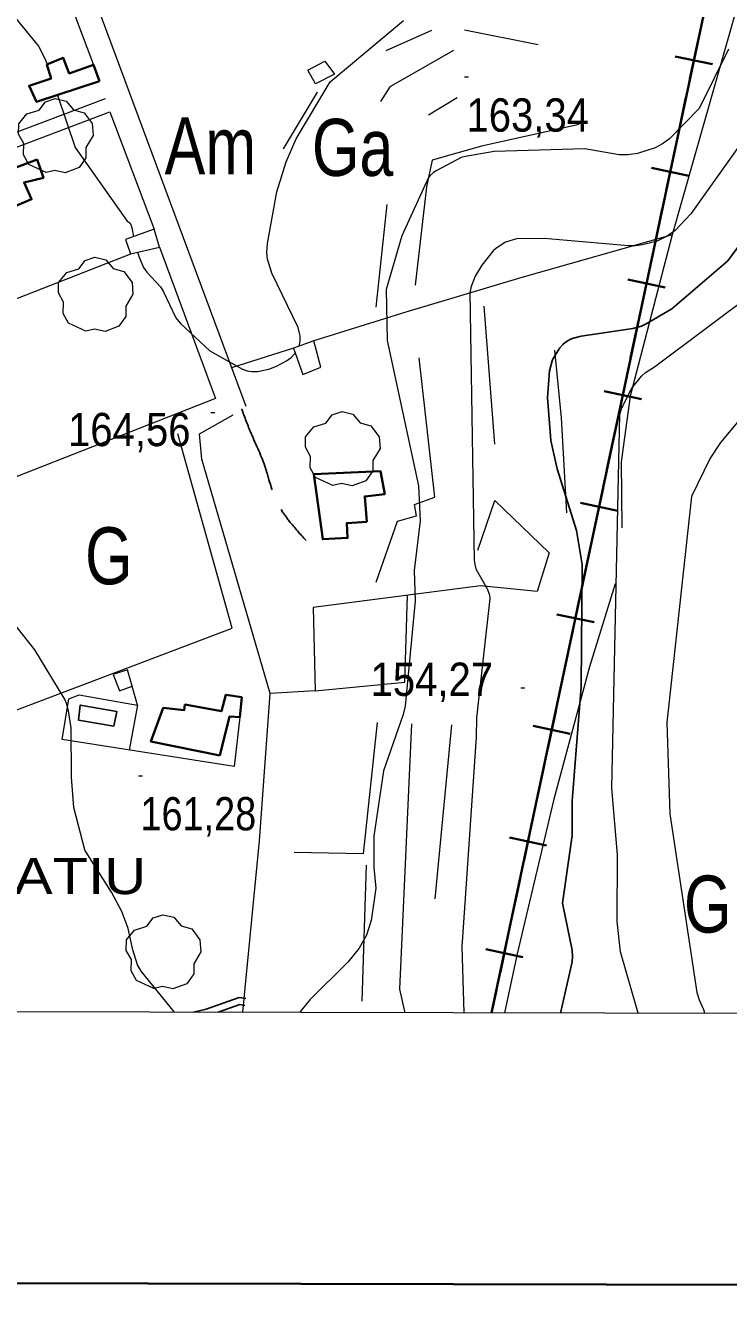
# Model space of a CAD drawing. Extents: x 480269 to 484877, y 4383588 to 4386804.
# Drawn here: x 480765 to 480949.7, y 4384064.3 to 4384403.1 of the extents above; entities that cross this region are included whole.
import ezdxf
from ezdxf.enums import TextEntityAlignment as Align

# ---------------------------------------------------------------- set-up
doc = ezdxf.new("R2010")
doc.units = 0
doc.header["$LTSCALE"] = 3.8
doc.linetypes.add('LONG_DASHED', pattern=[7.5, 6, -1.5])
doc.linetypes.add('MEDIUM_DASHED', pattern=[4.5, 3, -1.5])
for name, color, linetype, lineweight in [('1', 7, 'Continuous', 13), ('21', 7, 'Continuous', 25), ('29', 7, 'Continuous', 13), ('34', 7, 'Continuous', 35), ('38', 7, 'Continuous', 25), ('47', 7, 'Continuous', 35), ('51', 7, 'Continuous', 13), ('7', 7, 'Continuous', 13), ('8', 7, 'Continuous', 25), ('9', 7, 'Continuous', 13)]:
    doc.layers.add(name, color=color, linetype=linetype, lineweight=lineweight)
doc.layers.add('31', color=7, linetype='Continuous')
doc.layers.add('5', color=7, linetype='Continuous')

msp = doc.modelspace()

# ---------------------------------------------------------------- linework, layer by layer
at = {"layer": '1', "lineweight": 35}
msp.add_lwpolyline([(480458.83, 4386528.21), (484176.23, 4386519.28), (484170.33, 4384064.28), (480452.93, 4384073.22)], close=True, dxfattribs=at)
at = {"layer": '1'}
msp.add_lwpolyline([(480529.1, 4386456.6), (484105.5, 4386448.1), (484100.5, 4384135.8), (480523.1, 4384144.4)], close=True, dxfattribs=at)
at = {"layer": '21'}
msp.add_lwpolyline([(480788.17, 4384218.94), (480788.94, 4384222.78), (480779.34, 4384224.48), (480778.85, 4384220.52)], close=True, dxfattribs=at)
at = {"layer": '29'}
for points in [[(480770.33, 4384364.54), (480765.79, 4384366.66), (480764.38, 4384369.2), (480764.48, 4384372.18), (480763.11, 4384374.59), (480763.15, 4384377.34), (480765.31, 4384379.94), (480768.5, 4384380.94), (480770.15, 4384383.13), (480772.72, 4384383.96), (480775.58, 4384383.31), (480777.53, 4384381.04), (480780.34, 4384380.22), (480782.47, 4384377.37), (480782.71, 4384374.24), (480780.83, 4384371.09), (480780.83, 4384368.41), (480779.01, 4384365.8), (480775.39, 4384364.46), (480772.62, 4384365.09)], [(480780.8, 4384322.81), (480776.26, 4384324.93), (480774.85, 4384327.47), (480774.95, 4384330.45), (480773.58, 4384332.86), (480773.62, 4384335.61), (480775.78, 4384338.21), (480778.97, 4384339.21), (480780.62, 4384341.4), (480783.19, 4384342.23), (480786.05, 4384341.58), (480788, 4384339.31), (480790.81, 4384338.49), (480792.94, 4384335.64), (480793.18, 4384332.51), (480791.3, 4384329.36), (480791.3, 4384326.68), (480789.48, 4384324.07), (480785.86, 4384322.73), (480783.09, 4384323.36)], [(480845.74, 4384282.21), (480841.2, 4384284.33), (480839.79, 4384286.87), (480839.89, 4384289.85), (480838.52, 4384292.26), (480838.56, 4384295.01), (480840.72, 4384297.61), (480843.91, 4384298.61), (480845.56, 4384300.8), (480848.13, 4384301.63), (480850.99, 4384300.98), (480852.94, 4384298.71), (480855.75, 4384297.89), (480857.88, 4384295.04), (480858.12, 4384291.91), (480856.24, 4384288.76), (480856.24, 4384286.08), (480854.42, 4384283.47), (480850.8, 4384282.13), (480848.03, 4384282.76)], [(480798.64, 4384149.91), (480794.1, 4384152.03), (480792.69, 4384154.57), (480792.79, 4384157.55), (480791.42, 4384159.96), (480791.46, 4384162.71), (480793.62, 4384165.31), (480796.81, 4384166.31), (480798.46, 4384168.5), (480801.03, 4384169.33), (480803.89, 4384168.68), (480805.84, 4384166.41), (480808.65, 4384165.59), (480810.78, 4384162.74), (480811.02, 4384159.61), (480809.14, 4384156.46), (480809.14, 4384153.78), (480807.32, 4384151.17), (480803.7, 4384149.83), (480800.93, 4384150.46)]]:
    msp.add_lwpolyline(points, close=True, dxfattribs=at)
at = {"layer": '34'}
for p, q in [((480941.65, 4384398.91), (480939.57, 4384389.13)), ((480935.72, 4384395.06), (480945.5, 4384392.98)), ((480938.54, 4384384.24), (480936.46, 4384374.46)), ((480935.42, 4384369.56), (480933.35, 4384359.78)), ((480929.49, 4384365.71), (480939.28, 4384363.64)), ((480932.31, 4384354.89), (480930.24, 4384345.11)), ((480929.2, 4384340.22), (480927.12, 4384330.43)), ((480923.27, 4384336.36), (480933.05, 4384334.29)), ((480926.09, 4384325.54), (480924.01, 4384315.76)), ((480922.97, 4384310.87), (480920.9, 4384301.09)), ((480917.04, 4384307.02), (480926.83, 4384304.94)), ((480919.86, 4384296.2), (480917.78, 4384286.41)), ((480916.75, 4384281.52), (480914.67, 4384271.74)), ((480910.82, 4384277.67), (480920.6, 4384275.59)), ((480913.63, 4384266.85), (480911.56, 4384257.07)), ((480910.52, 4384252.18), (480908.45, 4384242.39)), ((480904.59, 4384248.32), (480914.38, 4384246.25)), ((480907.41, 4384237.5), (480905.33, 4384227.72)), ((480904.3, 4384222.83), (480902.22, 4384213.05)), ((480898.37, 4384218.98), (480908.15, 4384216.9)), ((480901.18, 4384208.16), (480899.11, 4384198.37)), ((480898.07, 4384193.48), (480896, 4384183.7)), ((480892.14, 4384189.63), (480901.93, 4384187.55)), ((480894.96, 4384178.81), (480892.88, 4384169.03)), ((480891.85, 4384164.14), (480889.77, 4384154.35)), ((480885.92, 4384160.28), (480895.7, 4384158.21)), ((480888.73, 4384149.46), (480887.47, 4384143.52))]:
    msp.add_line(p, q, dxfattribs=at)
msp.add_lwpolyline([(482722, 4385145), (482428, 4385006), (482209, 4384913), (481448, 4384699), (481251, 4384637), (481013, 4384577), (480976, 4384524), (480944, 4384410), (480887.47, 4384143.52)], dxfattribs=at)
at = {"layer": '38'}
msp.add_lwpolyline([(480809.11, 4384143.71), (480812.45, 4384144.52), (480821.07, 4384147.55), (480822.85, 4384147.29)], dxfattribs=at)
at = {"layer": '38', "linetype": 'MEDIUM_DASHED'}
msp.add_lwpolyline([(480815.56, 4384143.7), (480821.25, 4384145.7), (480822.59, 4384145.5)], dxfattribs=at)
at = {"layer": '38', "linetype": 'LONG_DASHED'}
msp.add_spline([(480821.72, 4384302.4), (480824.25, 4384295.89), (480828.03, 4384286.75), (480828.79, 4384284.2), (480831.71, 4384276.61), (480834.28, 4384272.85), (480838.69, 4384267.74)], degree=3, dxfattribs=at)
at = {"layer": '47'}
for points in [[(480784.35, 4384388.57), (480782.76, 4384392.88), (480776.43, 4384390.56), (480774.83, 4384394.66), (480770.55, 4384392.91), (480771.64, 4384389.28), (480765.88, 4384387.32), (480767.86, 4384383.07)], [(480768.02, 4384367.9), (480769.65, 4384363.16), (480764.54, 4384361.9), (480766.54, 4384357.49), (480757.69, 4384353.74), (480754.26, 4384362.73)], [(480854.65, 4384272.69), (480854.13, 4384279.35), (480859.37, 4384279.9), (480858.27, 4384285.98), (480840.71, 4384285.19), (480843.05, 4384268.08), (480849.6, 4384268.41), (480849.38, 4384272.33)], [(480816.03, 4384211.22), (480818.55, 4384221.43), (480821.26, 4384221.25), (480821.77, 4384226.54), (480817.56, 4384227.15), (480816.44, 4384222.83), (480806.84, 4384224.59), (480806.64, 4384223.17), (480801.12, 4384223.73), (480797.88, 4384214.86)]]:
    msp.add_lwpolyline(points, close=True, dxfattribs=at)
at = {"layer": '47', "lineweight": 13}
for points in [[(480841.14, 4384387.86), (480839.18, 4384391.44), (480843.66, 4384393.81), (480846.19, 4384390.42)], [(480800.17, 4384344.85), (480798.77, 4384349.66), (480791.19, 4384346.9), (480792.54, 4384343.17)], [(480840.74, 4384320.3), (480835.35, 4384318.37), (480837.83, 4384311.4), (480842.58, 4384313.33)], [(480789.61, 4384228.2), (480792.93, 4384229.4), (480791.71, 4384233.77), (480787.98, 4384232.52)]]:
    msp.add_lwpolyline(points, close=True, dxfattribs=at)
at = {"layer": '51'}
for p, q in [((480859.71, 4384396.6), (480871.78, 4384401.98)), ((480880.33, 4384402.02), (480899.67, 4384398.19)), ((480785.87, 4384383.92), (480695.89, 4384349.94)), ((480841.56, 4384385.63), (480832.65, 4384370.75)), ((480870.91, 4384379.67), (480878.42, 4384384.27)), ((480857.09, 4384329.11), (480860.01, 4384356.09)), ((480888.33, 4384293.06), (480885.47, 4384329.41)), ((480835.35, 4384318.37), (480819.11, 4384313.2)), ((480794.39, 4384224.45), (480792.93, 4384229.4)), ((480876.94, 4384219.25), (480872.56, 4384173.48)), ((480854.52, 4384182.34), (480853.35, 4384146.64))]:
    msp.add_line(p, q, dxfattribs=at)
for points in [[(480967.19, 4384564.57), (480967.34, 4384552.36), (480985.69, 4384537.43), (480972.21, 4384491.15), (480963.5, 4384448.69), (480934.96, 4384348.14), (480895.4, 4384336.92), (480864.95, 4384327.79), (480840.74, 4384320.3)], [(480875.02, 4384473.19), (480769.44, 4384451.12), (480768.69, 4384449.66), (480782.79, 4384410.96), (480822.87, 4384303.07)], [(480594.38, 4384385.93), (480709.39, 4384429.35), (480761.6, 4384449.08), (480782.76, 4384392.88)], [(480877.46, 4384396.65), (480860.71, 4384387.09), (480858.27, 4384383.2)], [(480792.51, 4384343.03), (480706.28, 4384309.34), (480692.45, 4384344.65), (480787.13, 4384380.51), (480798.77, 4384349.66)], [(480910.46, 4384377.19), (480884.78, 4384371.42), (480871.8, 4384367.81), (480870.32, 4384360.73), (480867.34, 4384334.93)], [(480934.96, 4384348.14), (480923.87, 4384305.67), (480921.54, 4384288.48), (480921.7, 4384271.08)], [(480800.17, 4384344.85), (480814.9, 4384305.06), (480730.04, 4384271.81), (480649.46, 4384240.15)], [(480618.08, 4384330.22), (480616.34, 4384325.55), (480643.86, 4384254.96), (480669.25, 4384187.78), (480819.27, 4384244.68), (480804.93, 4384295.78)], [(480857.13, 4384256.76), (480862.74, 4384272.87), (480867.68, 4384274.23), (480867.22, 4384277.2), (480872.54, 4384279.14), (480868.45, 4384315.81)], [(480904.01, 4384317.78), (480905.75, 4384299.98), (480907.17, 4384275.02)], [(480822.07, 4384143.68), (480826.48, 4384188.75), (480829.25, 4384227.55), (480811.26, 4384289.14), (480810.64, 4384295.82), (480819.53, 4384300.8)], [(480883.8, 4384265.22), (480888.28, 4384278.25), (480902.57, 4384264.49), (480899.47, 4384254.35), (480884.56, 4384255.79), (480840.51, 4384250.16), (480841.08, 4384228.24), (480829.25, 4384227.55)], [(480919.9, 4384256.32), (480913.18, 4384234.49), (480903.84, 4384199.71), (480894.19, 4384159.02), (480890.88, 4384143.52)], [(480841.08, 4384228.24), (480864.64, 4384230.52), (480865.33, 4384253.34)], [(480821.26, 4384221.25), (480819.77, 4384208.3), (480774.6, 4384215.42), (480776.33, 4384226.1), (480779.03, 4384227.16), (480794.39, 4384224.45), (480792.16, 4384212.65)], [(480857.36, 4384219.85), (480853.66, 4384185.35), (480835.55, 4384185.74)], [(480864.72, 4384143.58), (480863.33, 4384149.72), (480866.51, 4384219.53)]]:
    msp.add_lwpolyline(points, dxfattribs=at)
at = {"layer": '7'}
for p, q in [((480880.35, 4384389.64), (480881.35, 4384389.64)), ((480813.66, 4384301.45), (480814.66, 4384301.45)), ((480895.15, 4384228.98), (480896.15, 4384228.98)), ((480794.66, 4384205.9), (480795.66, 4384205.9))]:
    msp.add_line(p, q, dxfattribs=at)
at = {"layer": '8'}
msp.add_lwpolyline([(480905.53, 4384143.48), (480908.65, 4384156.98), (480908.74, 4384158.34), (480908.65, 4384160.01), (480906.1, 4384172.39), (480908.6, 4384190.21), (480908.67, 4384199.3), (480911, 4384229.23), (480911.28, 4384261.47), (480909.8, 4384270.4), (480904.67, 4384286.57), (480903.03, 4384294.05), (480902.17, 4384305.35), (480902.69, 4384312.39), (480903.39, 4384315.04), (480903.67, 4384315.65), (480905.39, 4384318.43), (480906.19, 4384319.31), (480906.79, 4384319.8), (480907.79, 4384320.44), (480908.67, 4384320.83), (480910.96, 4384321.52), (480924.55, 4384323.46), (480926.84, 4384324.15), (480928.11, 4384324.72), (480934.84, 4384328.66), (480949.57, 4384341.32), (480957.2, 4384351.66)], dxfattribs=at)
at = {"layer": '9'}
for points in [[(480744.66, 4384426.71), (480768.38, 4384397.76), (480770.13, 4384394.36), (480770.61, 4384392.93)], [(480836.6, 4384323.76), (480829.72, 4384338.07), (480828.58, 4384341.71), (480828.34, 4384343.44), (480828.52, 4384345.88), (480830.99, 4384359.4), (480833.45, 4384367.33), (480836.11, 4384373.38), (480845.01, 4384388.34), (480864.3, 4384404.53)], [(480949.7, 4384396.94), (480942.01, 4384381.33), (480934.25, 4384373.41), (480932.42, 4384372.03), (480930.45, 4384371.02), (480925.84, 4384369.53), (480923.3, 4384369.15), (480921.02, 4384369.15), (480911.98, 4384370.78), (480888.1, 4384370.04), (480880.6, 4384368.77), (480879.44, 4384368.46), (480873.02, 4384365.08), (480872.15, 4384364.49), (480871.34, 4384363.76)], [(480966.67, 4384391.32), (480939.81, 4384353.65), (480935.7, 4384349.28), (480933.6, 4384347.75), (480930.94, 4384346.5), (480927.09, 4384345.5), (480925.38, 4384345.26), (480923.44, 4384345.21), (480901.27, 4384347.21), (480893.98, 4384347.04), (480891.09, 4384346.17), (480890.92, 4384346.1), (480890.91, 4384346.09), (480890.9, 4384346.09), (480888.46, 4384344.45), (480887.85, 4384343.93), (480884.86, 4384340.19), (480883.12, 4384337.22), (480882.08, 4384334.56), (480881.71, 4384332.98), (480882.89, 4384262.62), (480883.17, 4384260.97), (480883.42, 4384260.16), (480886.21, 4384255.21), (480886.28, 4384255.11), (480886.89, 4384253.35), (480887.02, 4384252.48), (480883.5, 4384221.14), (480883.36, 4384216.04), (480879.63, 4384160.88), (480880.13, 4384143.54)], [(480773.31, 4384384.89), (480777.94, 4384371.1), (480791.68, 4384351.74), (480792.12, 4384351.43), (480792.32, 4384351.23), (480792.62, 4384350.82), (480792.89, 4384350), (480793.36, 4384347.69)], [(480871.34, 4384363.76), (480870.88, 4384363.25), (480863.9, 4384347.87), (480859.78, 4384333.75), (480859.98, 4384320.36), (480868.24, 4384282.16), (480868.67, 4384272.92), (480867.13, 4384259.88), (480867.39, 4384251.92), (480864.71, 4384224.19), (480864.22, 4384222.02), (480859.02, 4384207.18), (480856.54, 4384189.99), (480856.54, 4384181.76), (480857, 4384176.36), (480855.76, 4384167.82), (480854.56, 4384163.94), (480852.68, 4384160.51), (480849.69, 4384156.88), (480839.69, 4384146.93), (480836.98, 4384143.65)], [(480925.99, 4384143.43), (480921.37, 4384159.61), (480920.44, 4384167.58), (480920.55, 4384185.1), (480919.04, 4384202.6), (480921.15, 4384300.85), (480921.67, 4384302.65), (480924.33, 4384307.81), (480926.9, 4384310.97), (480927.94, 4384311.91), (480930.32, 4384313.39), (480984.62, 4384354.07)], [(480794.36, 4384343.57), (480794.78, 4384342.22), (480795.99, 4384339.5), (480796.83, 4384338.29), (480800.46, 4384334.44), (480801.13, 4384333.35), (480804.48, 4384326.33), (480805.65, 4384324.82), (480813.37, 4384317.64), (480822, 4384312.79), (480823.21, 4384312.38), (480824.42, 4384312.2), (480825.92, 4384312.22), (480828.91, 4384312.77), (480830.94, 4384313.56), (480833.57, 4384314.99), (480834.75, 4384315.89), (480835.73, 4384316.95), (480835.81, 4384317.07)], [(480836.86, 4384318.91), (480836.96, 4384319.29), (480837.09, 4384320.13), (480837.1, 4384321.55), (480836.99, 4384322.23), (480836.6, 4384323.76)], [(480952.1, 4384298.91), (480947.67, 4384293.48), (480944.93, 4384289.37), (480940.01, 4384279.33), (480933.49, 4384219.91), (480934.3, 4384195.91), (480941.43, 4384148.86)], [(480804.06, 4384143.72), (480795.35, 4384154.51), (480794.39, 4384156.14), (480793.16, 4384160.15), (480791.9, 4384165.76), (480790.22, 4384170.16), (480787.51, 4384175.3), (480780.66, 4384186.06), (480780.65, 4384186.07), (480780.65, 4384186.08), (480777.65, 4384197.52), (480777.01, 4384205.49), (480777.02, 4384205.52), (480777.06, 4384205.66), (480776.93, 4384218.5), (480776.24, 4384222.96), (480775.78, 4384224.62), (480775.32, 4384225.82), (480767.4, 4384238.99), (480761.38, 4384246.56)], [(480941.43, 4384148.86), (480941.98, 4384146.98), (480943.16, 4384144.43), (480943.31, 4384143.87), (480943.35, 4384143.39)]]:
    msp.add_lwpolyline(points, dxfattribs=at)

# ---------------------------------------------------------------- texts
at = {"layer": '31', "width": 0.8}
for s, p in [('Am', (480813.53, 4384364.04)), ('Ga', (480850.93, 4384363.63)), ('G', (480786.83, 4384256.23)), ('G', (480944.27, 4384164.64))]:
    msp.add_text(s, height=15, dxfattribs=at).set_placement(p, align=Align.CENTER)
at = {"layer": '5', "width": 1.2}
msp.add_text('CAN CATIU', height=9.5, dxfattribs=at).set_placement((480796.64, 4384174.76), align=Align.RIGHT)
at = {"layer": '7'}
for s, width, p in [('163,34', 0.9, (480880.85, 4384375.27)), ('164,56', 0.9, (480776.1, 4384292.56)), ('154,27', 0.9, (480855.64, 4384226.89)), ('161,28', 0.85, (480795.16, 4384191.53))]:
    msp.add_text(s, height=8.75, dxfattribs=dict(at, width=width)).set_placement(p)

doc.saveas('drawing.dxf')
